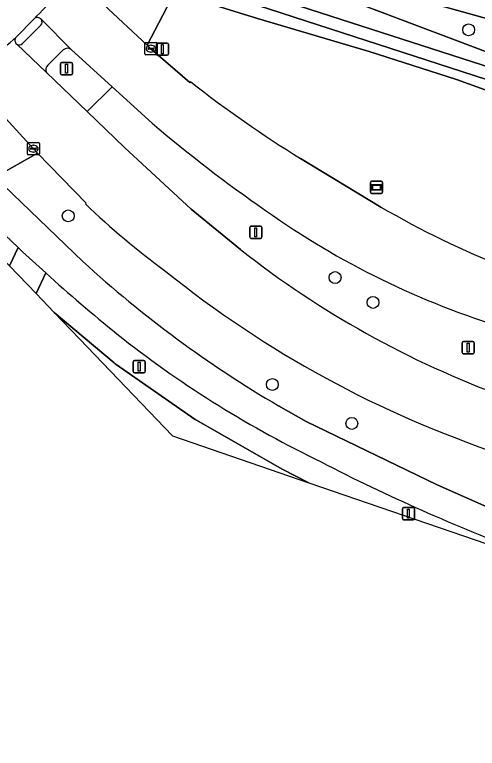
# Model space of a CAD drawing. Extents: x 155275 to 156265, y 382654 to 383635.
# Drawn here: x 155494.7 to 155532.8, y 382778.5 to 382838.9 of the extents above; entities that cross this region are included whole.
import ezdxf

# ---------------------------------------------------------------- set-up
doc = ezdxf.new("R2010")
doc.units = 0
for name, color, linetype in [('IMGEO_Berm_groen', 7, 'Continuous'), ('IMGEO_Boom', 7, 'Continuous'), ('IMGEO_Fietspad_gesloten', 7, 'Continuous'), ('IMGEO_Groenvoorziening', 7, 'Continuous'), ('IMGEO_Kolk', 7, 'Continuous'), ('IMGEO_Lichtmast', 7, 'Continuous'), ('IMGEO_Oever', 7, 'Continuous'), ('IMGEO_Rijbaan_regionaal_gesloten', 7, 'Continuous'), ('IMGEO_Verkeersbordpaal', 7, 'Continuous'), ('IMGEO_Verkeerseiland_gesloten', 7, 'Continuous'), ('IMGEO_Verklikker', 7, 'Continuous'), ('IMGEO_Voetpad_open', 7, 'Continuous'), ('IMGEO_Waterloop', 7, 'Continuous')]:
    doc.layers.add(name, color=color, linetype=linetype)

msp = doc.modelspace()

# ---------------------------------------------------------------- linework, layer by layer
at = {"layer": 'IMGEO_Berm_groen'}
for points in [[(155538.9, 382837.129), (155518.652, 382842.797)], [(155517.021, 382842.147), (155533.935, 382835.744), (155534.617, 382835.527), (155592.371, 382816.512), (155598.661, 382815.045), (155599.059, 382814.706), (155599.035, 382814.318), (155599.022, 382814.105), (155598.741, 382813.293), (155598.343, 382812.426), (155597.963, 382812.03), (155597.867, 382812.01), (155600.76, 382811.07), (155604.653, 382809.834), (155605.761, 382809.464), (155605.671, 382809.917), (155605.803, 382810.691), (155606.128, 382811.254), (155606.848, 382811.717), (155607.092, 382811.749), (155607.609, 382811.817), (155609.023, 382811.139), (155642.059, 382800.7)], [(155501.97, 382839.771), (155505.591, 382836.416), (155507.825, 382840.77)], [(155649.006, 382795.015), (155626.905, 382802.042), (155609.339, 382807.63), (155606.327, 382808.484), (155605.813, 382809.196), (155605.761, 382809.464), (155604.653, 382809.834), (155600.76, 382811.07), (155597.867, 382812.01), (155597.201, 382811.872), (155596.451, 382811.962), (155594.7, 382812.708), (155573.042, 382819.602), (155561.916, 382822.836), (155552.105, 382826.241), (155542.735, 382829.389), (155531.099, 382833.594), (155523.881, 382835.906), (155514.687, 382838.613), (155507.825, 382840.77), (155505.591, 382836.416), (155505.896, 382836.134), (155509.103, 382833.338), (155509.174, 382833.414)], [(155497.293, 382834.161), (155500.629, 382830.947), (155502.692, 382832.996), (155499.32, 382836.065)], [(155498.655, 382836.033), (155497.385, 382834.772)], [(155505.999, 382829.984), (155502.692, 382832.996), (155500.629, 382830.947), (155503.707, 382827.982), (155509.222, 382822.897), (155513.294, 382819.57)], [(155489.639, 382828.799), (155493.027, 382825.551), (155496.552, 382827.531), (155496.205, 382827.889), (155493.31, 382831.032)], [(155500.492, 382823.34), (155500.553, 382823.412), (155496.552, 382827.531), (155493.027, 382825.551), (155500.285, 382818.593)], [(155518.235, 382827.084), (155524.867, 382823.083)], [(155516.423, 382806.695), (155518.696, 382805.402), (155529.49, 382800.17), (155534.098, 382798.159), (155535.876, 382797.547), (155896.954, 382673.547), (155947.869, 382656.212)]]:
    msp.add_lwpolyline(points, dxfattribs=at)
for centre, radius, start, end in [((155499.007, 382835.644), 0.525, 53.37423, 132.1357), ((155497.708, 382834.411), 0.485, 131.83582, 211.03845), ((155568.873, 382909.219), 96.49, 231.77845, 238.34538), ((155583.016, 382920.638), 118.953, 229.64959, 235.33173), ((155547.068, 382872.023), 67.375, 226.26692, 233.63201), ((155555.003, 382878.56), 68.417, 234.5815, 253.19396), ((155561.802, 382886.22), 73.147, 239.67217, 248.67512), ((155562.086, 382881.561), 78.889, 231.79422, 249.93865), ((155564.246, 382888.453), 94.718, 227.52433, 239.67549), ((155562.999, 382887.372), 89.259, 231.23902, 251.59861)]:
    msp.add_arc(centre, radius, start, end, dxfattribs=at)
at = {"layer": 'IMGEO_Boom'}
for centre in [(155532.094, 382837.691), (155499.076, 382822.353), (155521.084, 382817.268), (155524.207, 382815.216), (155515.909, 382808.453), (155522.461, 382805.241)]:
    msp.add_circle(centre, 0.489, dxfattribs=at)
at = {"layer": 'IMGEO_Fietspad_gesloten'}
for points in [[(155504.851, 382847.141), (155506.849, 382846.527), (155510.232, 382845.458), (155518.652, 382842.797), (155538.9, 382837.129)], [(155494.792, 382837.084), (155496.265, 382838.603)], [(155500.285, 382818.593), (155493.027, 382825.551), (155489.639, 382828.799), (155486.846, 382831.169)], [(155484.032, 382830.076), (155494.939, 382819.748), (155495.039, 382819.653)], [(155495.039, 382819.653), (155494.939, 382819.748), (155494.237, 382818.234), (155496.426, 382815.951)], [(155496.426, 382815.951), (155497.218, 382817.648)], [(155947.869, 382656.212), (155896.954, 382673.547), (155535.876, 382797.547), (155534.098, 382798.159), (155529.49, 382800.17), (155518.696, 382805.402), (155516.423, 382806.695)]]:
    msp.add_lwpolyline(points, dxfattribs=at)
for centre, radius, start, end in [((155480.32, 382854.874), 22.782, 314.42011, 327.45023), ((155465.63, 382870.936), 44.681, 303.98405, 310.74331), ((155600.734, 382932.334), 154.494, 226.8323, 227.93047), ((155600.734, 382932.334), 154.494, 226.8323, 227.93047), ((155564.246, 382888.453), 94.718, 227.52433, 239.67549), ((155597.582, 382928.94), 149.863, 227.95581, 230.91389), ((155558.772, 382882.862), 89.635, 231.59931, 243.95094), ((155591.411, 382940.574), 155.867, 242.48791, 249.26639)]:
    msp.add_arc(centre, radius, start, end, dxfattribs=at)
at = {"layer": 'IMGEO_Groenvoorziening'}
msp.add_lwpolyline([(155518.919, 382800.357), (155516.731, 382801.461), (155509.642, 382805.502), (155509.551, 382805.565), (155503.039, 382810.102), (155502.946, 382810.167), (155502.872, 382810.229), (155497.923, 382814.39), (155498.615, 382813.668), (155500, 382812.223), (155507.682, 382804.211)], close=True, dxfattribs=at)
at = {"layer": 'IMGEO_Kolk'}
for p, q in [((155505.395, 382835.708), (155505.395, 382836.56)), ((155505.47, 382836.634), (155506.322, 382836.634)), ((155506.396, 382836.56), (155506.396, 382835.708)), ((155505.654, 382836.128), (155505.654, 382836.14)), ((155506.092, 382836.091), (155505.694, 382836.091)), ((155505.697, 382836.177), (155506.095, 382836.177)), ((155505.906, 382835.854), (155505.881, 382835.854)), ((155505.883, 382836.414), (155505.908, 382836.414)), ((155506.138, 382836.14), (155506.138, 382836.128)), ((155506.322, 382835.634), (155505.47, 382835.634)), ((155495.704, 382827.463), (155495.704, 382828.315)), ((155495.779, 382828.389), (155496.631, 382828.389)), ((155496.192, 382828.169), (155496.217, 382828.169)), ((155496.705, 382828.315), (155496.705, 382827.463)), ((155496.631, 382827.389), (155495.779, 382827.389)), ((155495.963, 382827.883), (155495.963, 382827.895)), ((155496.401, 382827.846), (155496.003, 382827.846)), ((155496.006, 382827.932), (155496.404, 382827.932)), ((155496.215, 382827.609), (155496.19, 382827.609)), ((155496.447, 382827.895), (155496.447, 382827.883))]:
    msp.add_line(p, q, dxfattribs=at)
for points in [[(155505.395, 382835.708), (155505.395, 382836.56)], [(155505.47, 382836.634), (155506.322, 382836.634)], [(155506.396, 382836.56), (155506.396, 382835.708)], [(155506.322, 382835.634), (155505.47, 382835.634)], [(155495.704, 382827.463), (155495.704, 382828.315)], [(155495.779, 382828.389), (155496.631, 382828.389)], [(155496.705, 382828.315), (155496.705, 382827.463)], [(155496.631, 382827.389), (155495.779, 382827.389)]]:
    msp.add_lwpolyline(points, dxfattribs=at)
for centre, radius, start, end in [((155505.472, 382836.558), 0.0765, 91.55205, 178.44795), ((155505.472, 382836.558), 0.0765, 91.55205, 178.44795), ((155506.32, 382836.558), 0.0765, 1.55205, 88.44795), ((155506.32, 382836.558), 0.0765, 1.55205, 88.44795), ((155505.694, 382836.137), 0.0403, 85.87752, 175.75265), ((155505.691, 382836.127), 0.0366, 178.93798, 274.71019), ((155506.095, 382836.134), 0.043, 264.86636, 352.45326), ((155506.099, 382836.139), 0.0386, 1.73085, 96.63898), ((155505.472, 382835.71), 0.0765, 181.55205, 268.44795), ((155505.472, 382835.71), 0.0765, 181.55205, 268.44795), ((155506.32, 382835.71), 0.0765, 271.55205, 358.44795), ((155506.32, 382835.71), 0.0765, 271.55205, 358.44795), ((155495.781, 382828.313), 0.0765, 91.55205, 178.44795), ((155495.781, 382828.313), 0.0765, 91.55205, 178.44795), ((155496.629, 382828.313), 0.0765, 1.55205, 88.44795), ((155496.629, 382828.313), 0.0765, 1.55205, 88.44795), ((155495.781, 382827.465), 0.0765, 181.55205, 268.44795), ((155495.781, 382827.465), 0.0765, 181.55205, 268.44795), ((155496.003, 382827.892), 0.0403, 85.87752, 175.75265), ((155496, 382827.882), 0.0366, 178.93798, 274.71019), ((155496.404, 382827.889), 0.043, 264.86636, 352.45326), ((155496.408, 382827.894), 0.0386, 1.73085, 96.63898), ((155496.629, 382827.465), 0.0765, 271.55205, 358.44795), ((155496.629, 382827.465), 0.0765, 271.55205, 358.44795)]:
    msp.add_arc(centre, radius, start, end, dxfattribs=at)
for centre, major_axis, ratio, start_param, end_param in [((155505.882, 382836.134), (-0.387, 0.002), 0.722429, 4.712389, 7.853982), ((155505.907, 382836.134), (-0.39, 0.002), 0.717154, 1.570796, 4.712389), ((155496.191, 382827.889), (-0.387, 0.002), 0.722429, 4.712389, 7.853982), ((155496.216, 382827.889), (-0.39, 0.002), 0.717154, 1.570796, 4.712389)]:
    msp.add_ellipse(centre, major_axis=major_axis, ratio=ratio, start_param=start_param, end_param=end_param, dxfattribs=at)
at = {"layer": 'IMGEO_Lichtmast'}
for p, q in [((155498.44, 382834.086), (155498.44, 382834.886)), ((155498.44, 382834.886), (155498.44, 382834.086)), ((155498.54, 382834.986), (155499.33, 382834.986)), ((155499.33, 382834.986), (155498.54, 382834.986)), ((155499.43, 382834.886), (155499.43, 382834.086)), ((155499.43, 382834.086), (155499.43, 382834.886)), ((155499.33, 382833.986), (155498.54, 382833.986)), ((155498.54, 382833.986), (155499.33, 382833.986)), ((155514.042, 382820.6), (155514.042, 382821.4)), ((155514.042, 382821.4), (155514.042, 382820.6)), ((155514.142, 382821.5), (155514.932, 382821.5)), ((155514.932, 382821.5), (155514.142, 382821.5)), ((155515.032, 382821.4), (155515.032, 382820.6)), ((155515.032, 382820.6), (155515.032, 382821.4)), ((155514.932, 382820.5), (155514.142, 382820.5)), ((155514.142, 382820.5), (155514.932, 382820.5)), ((155531.563, 382811.092), (155531.563, 382811.892)), ((155531.563, 382811.892), (155531.563, 382811.092)), ((155531.663, 382811.992), (155532.453, 382811.992)), ((155532.453, 382811.992), (155531.663, 382811.992)), ((155532.553, 382811.892), (155532.553, 382811.092)), ((155532.553, 382811.092), (155532.553, 382811.892)), ((155532.453, 382810.992), (155531.663, 382810.992)), ((155531.663, 382810.992), (155532.453, 382810.992)), ((155504.433, 382809.523), (155504.433, 382810.323)), ((155504.433, 382810.323), (155504.433, 382809.523)), ((155504.533, 382810.423), (155505.323, 382810.423)), ((155505.323, 382810.423), (155504.533, 382810.423)), ((155505.423, 382810.323), (155505.423, 382809.523)), ((155505.423, 382809.523), (155505.423, 382810.323)), ((155505.323, 382809.423), (155504.533, 382809.423)), ((155504.533, 382809.423), (155505.323, 382809.423)), ((155526.633, 382797.407), (155526.633, 382798.207)), ((155526.633, 382798.207), (155526.633, 382797.407)), ((155526.733, 382798.307), (155527.523, 382798.307)), ((155527.523, 382798.307), (155526.733, 382798.307)), ((155527.623, 382798.207), (155527.623, 382797.407)), ((155527.623, 382797.407), (155527.623, 382798.207)), ((155527.523, 382797.307), (155526.733, 382797.307)), ((155526.733, 382797.307), (155527.523, 382797.307))]:
    msp.add_line(p, q, dxfattribs=at)
for points in [[(155498.86, 382834.861), (155499.01, 382834.861), (155499.01, 382834.111), (155498.86, 382834.111), (155498.86, 382834.861)], [(155514.462, 382821.375), (155514.612, 382821.375), (155514.612, 382820.625), (155514.462, 382820.625), (155514.462, 382821.375)], [(155531.983, 382811.867), (155532.133, 382811.867), (155532.133, 382811.117), (155531.983, 382811.117), (155531.983, 382811.867)], [(155504.853, 382810.298), (155505.003, 382810.298), (155505.003, 382809.548), (155504.853, 382809.548), (155504.853, 382810.298)], [(155527.053, 382798.182), (155527.203, 382798.182), (155527.203, 382797.432), (155527.053, 382797.432), (155527.053, 382798.182)]]:
    msp.add_lwpolyline(points, dxfattribs=at)
for centre, start, end in [((155498.54, 382834.886), 90, 180), ((155498.54, 382834.886), 90, 180), ((155499.33, 382834.886), 0, 90), ((155499.33, 382834.886), 360, 90), ((155498.54, 382834.086), 180, 270), ((155498.54, 382834.086), 180, 270), ((155499.33, 382834.086), 270, 0), ((155499.33, 382834.086), 270, 0), ((155514.142, 382821.4), 90, 180), ((155514.142, 382821.4), 90, 180), ((155514.932, 382821.4), 0, 90), ((155514.932, 382821.4), 360, 90), ((155514.142, 382820.6), 180, 270), ((155514.142, 382820.6), 180, 270), ((155514.932, 382820.6), 270, 0), ((155514.932, 382820.6), 270, 0), ((155531.663, 382811.892), 90, 180), ((155531.663, 382811.892), 90, 180), ((155532.453, 382811.892), 0, 90), ((155532.453, 382811.892), 360, 90), ((155531.663, 382811.092), 180, 270), ((155531.663, 382811.092), 180, 270), ((155532.453, 382811.092), 270, 0), ((155532.453, 382811.092), 270, 0), ((155504.533, 382810.323), 90, 180), ((155504.533, 382810.323), 90, 180), ((155505.323, 382810.323), 0, 90), ((155505.323, 382810.323), 360, 90), ((155504.533, 382809.523), 180, 270), ((155504.533, 382809.523), 180, 270), ((155505.323, 382809.523), 270, 0), ((155505.323, 382809.523), 270, 0), ((155526.733, 382798.207), 90, 180), ((155526.733, 382798.207), 90, 180), ((155527.523, 382798.207), 0, 90), ((155527.523, 382798.207), 360, 90), ((155526.733, 382797.407), 180, 270), ((155526.733, 382797.407), 180, 270), ((155527.523, 382797.407), 270, 0), ((155527.523, 382797.407), 270, 0)]:
    msp.add_arc(centre, 0.1, start, end, dxfattribs=at)
at = {"layer": 'IMGEO_Oever'}
msp.add_lwpolyline([(155507.932, 382842.691), (155516.75, 382840.029), (155518.165, 382839.635), (155597.715, 382813.99), (155597.339, 382812.933), (155507.698, 382842.012)], close=True, dxfattribs=at)
msp.add_lwpolyline([(155507.825, 382840.77), (155514.687, 382838.613), (155523.881, 382835.906), (155531.099, 382833.594), (155542.735, 382829.389), (155552.105, 382826.241), (155561.916, 382822.836), (155573.042, 382819.602), (155594.7, 382812.708), (155596.451, 382811.962), (155597.201, 382811.872), (155597.867, 382812.01), (155597.963, 382812.03), (155598.343, 382812.426), (155598.741, 382813.293), (155599.022, 382814.105), (155599.035, 382814.318), (155599.059, 382814.706), (155598.661, 382815.045), (155592.371, 382816.512), (155534.617, 382835.527), (155533.935, 382835.744), (155517.021, 382842.147)], dxfattribs=at)
at = {"layer": 'IMGEO_Rijbaan_regionaal_gesloten'}
for points in [[(155509.174, 382833.414), (155509.103, 382833.338), (155505.896, 382836.134), (155505.591, 382836.416), (155501.97, 382839.771), (155499.683, 382842.171)], [(155496.859, 382838.543), (155499.32, 382836.065), (155502.692, 382832.996), (155505.999, 382829.984)], [(155513.294, 382819.57), (155509.222, 382822.897), (155503.707, 382827.982), (155500.629, 382830.947), (155497.293, 382834.161), (155494.827, 382836.519)], [(155491.155, 382833.662), (155493.31, 382831.032), (155496.205, 382827.889), (155496.552, 382827.531), (155500.553, 382823.412), (155500.492, 382823.34)], [(155524.867, 382823.083), (155518.235, 382827.084)]]:
    msp.add_lwpolyline(points, dxfattribs=at)
for centre, radius, start, end in [((155480.32, 382854.874), 22.782, 314.42011, 327.45023), ((155496.534, 382838.299), 0.406, 36.95736, 131.50686), ((155465.63, 382870.936), 44.681, 303.98405, 310.74331), ((155495.05, 382836.816), 0.372, 133.94725, 233.14228), ((155568.873, 382909.219), 96.49, 231.77845, 238.34538), ((155583.016, 382920.638), 118.953, 229.64959, 235.33173), ((155547.068, 382872.023), 67.375, 226.26692, 233.63201), ((155555.003, 382878.56), 68.417, 234.5815, 253.19396), ((155561.802, 382886.22), 73.147, 239.67217, 248.67512), ((155562.086, 382881.561), 78.889, 231.79422, 249.93865), ((155562.999, 382887.372), 89.259, 231.23902, 251.59861)]:
    msp.add_arc(centre, radius, start, end, dxfattribs=at)
at = {"layer": 'IMGEO_Verkeersbordpaal'}
for p, q in [((155506.347, 382835.699), (155506.347, 382836.499)), ((155506.347, 382836.499), (155506.347, 382835.699)), ((155506.447, 382836.599), (155507.237, 382836.599)), ((155507.237, 382836.599), (155506.447, 382836.599)), ((155507.337, 382836.499), (155507.337, 382835.699)), ((155507.337, 382835.699), (155507.337, 382836.499)), ((155507.237, 382835.599), (155506.447, 382835.599)), ((155506.447, 382835.599), (155507.237, 382835.599))]:
    msp.add_line(p, q, dxfattribs=at)
msp.add_lwpolyline([(155506.767, 382836.474), (155506.917, 382836.474), (155506.917, 382835.724), (155506.767, 382835.724), (155506.767, 382836.474)], dxfattribs=at)
for centre, start, end in [((155506.447, 382836.499), 90, 180), ((155506.447, 382836.499), 90, 180), ((155507.237, 382836.499), 0, 90), ((155507.237, 382836.499), 360, 90), ((155506.447, 382835.699), 180, 270), ((155506.447, 382835.699), 180, 270), ((155507.237, 382835.699), 270, 0), ((155507.237, 382835.699), 270, 0)]:
    msp.add_arc(centre, 0.1, start, end, dxfattribs=at)
at = {"layer": 'IMGEO_Verkeerseiland_gesloten'}
for points in [[(155496.265, 382838.603), (155494.792, 382837.084)], [(155495.3, 382836.549), (155496.822, 382838.075)]]:
    msp.add_lwpolyline(points, dxfattribs=at)
for centre, radius, start, end in [((155496.534, 382838.299), 0.406, 36.95736, 131.50686), ((155496.536, 382838.333), 0.385, 317.95968, 32.99954), ((155495.05, 382836.816), 0.372, 133.94725, 233.14228), ((155495.044, 382836.843), 0.39, 236.23942, 311.01882)]:
    msp.add_arc(centre, radius, start, end, dxfattribs=at)
at = {"layer": 'IMGEO_Verklikker'}
for p, q in [((155523.994, 382824.303), (155523.994, 382825.103)), ((155523.994, 382825.103), (155523.994, 382824.303)), ((155524.094, 382825.203), (155524.884, 382825.203)), ((155524.884, 382825.203), (155524.094, 382825.203)), ((155524.984, 382825.103), (155524.984, 382824.303)), ((155524.984, 382824.303), (155524.984, 382825.103)), ((155524.884, 382824.203), (155524.094, 382824.203)), ((155524.094, 382824.203), (155524.884, 382824.203))]:
    msp.add_line(p, q, dxfattribs=at)
for points in [[(155524.095, 382824.935), (155524.883, 382824.935), (155524.883, 382824.471), (155524.095, 382824.471), (155524.095, 382824.935)], [(155524.16, 382824.87), (155524.16, 382824.536), (155524.818, 382824.536), (155524.818, 382824.87), (155524.16, 382824.87)]]:
    msp.add_lwpolyline(points, dxfattribs=at)
for centre, start, end in [((155524.094, 382825.103), 90, 180), ((155524.094, 382825.103), 90, 180), ((155524.884, 382825.103), 0, 90), ((155524.884, 382825.103), 360, 90), ((155524.094, 382824.303), 180, 270), ((155524.094, 382824.303), 180, 270), ((155524.884, 382824.303), 270, 0), ((155524.884, 382824.303), 270, 0)]:
    msp.add_arc(centre, 0.1, start, end, dxfattribs=at)
at = {"layer": 'IMGEO_Voetpad_open'}
for points in [[(155499.32, 382836.065), (155496.859, 382838.543)], [(155496.822, 382838.075), (155495.3, 382836.549)], [(155494.827, 382836.519), (155497.293, 382834.161)], [(155497.385, 382834.772), (155498.655, 382836.033)], [(155497.218, 382817.648), (155496.426, 382815.951), (155497.923, 382814.39), (155502.872, 382810.229), (155502.946, 382810.167), (155503.039, 382810.102), (155509.551, 382805.565), (155509.642, 382805.502), (155516.731, 382801.461), (155518.919, 382800.357), (155535.515, 382794.664), (155642.142, 382757.981)]]:
    msp.add_lwpolyline(points, dxfattribs=at)
msp.add_lwpolyline([(155494.237, 382818.234), (155494.939, 382819.748), (155484.032, 382830.076), (155481.885, 382830.159), (155482.108, 382830.034), (155482.215, 382829.855), (155482.206, 382829.632), (155482.09, 382829.508), (155483.098, 382829.668), (155483.242, 382829.701)], close=True, dxfattribs=at)
for centre, radius, start, end in [((155496.536, 382838.333), 0.385, 317.95968, 32.99954), ((155495.044, 382836.843), 0.39, 236.23942, 311.01882), ((155499.007, 382835.644), 0.525, 53.37423, 132.1357), ((155497.708, 382834.411), 0.485, 131.83582, 211.03845), ((155597.582, 382928.94), 149.863, 227.95581, 230.91389), ((155558.772, 382882.862), 89.635, 231.59931, 243.95094), ((155591.411, 382940.574), 155.867, 242.48791, 249.26639)]:
    msp.add_arc(centre, radius, start, end, dxfattribs=at)
at = {"layer": 'IMGEO_Waterloop'}
msp.add_lwpolyline([(155507.932, 382842.691), (155507.698, 382842.012), (155597.339, 382812.933), (155597.715, 382813.99), (155518.165, 382839.635), (155516.75, 382840.029)], close=True, dxfattribs=at)

doc.saveas('drawing.dxf')
